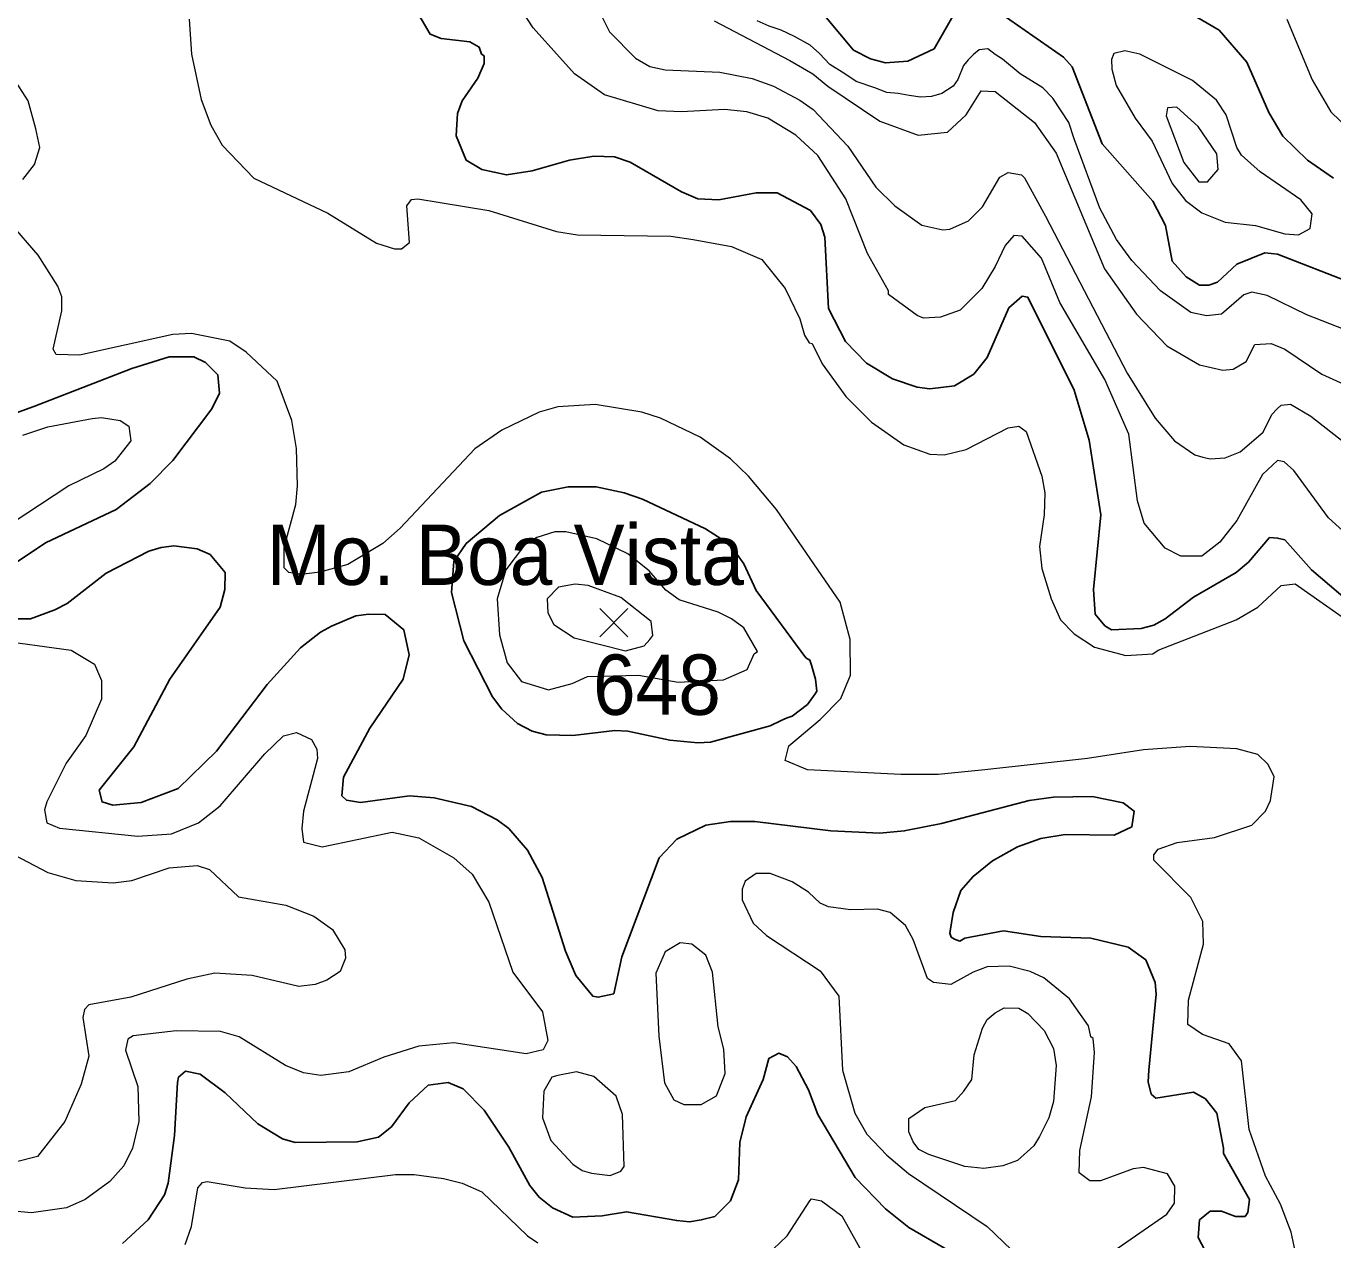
# Model space of a CAD drawing. Extents: x 423 to 448.8, y 7456.3 to 7484.
# Drawn here: x 440.312 to 442.045, y 7468.507 to 7470.117 of the extents above; entities that cross this region are included whole.
import ezdxf
from ezdxf.enums import TextEntityAlignment as Align

# ---------------------------------------------------------------- set-up
doc = ezdxf.new("R2010")
doc.units = 0
doc.header["$LTSCALE"] = 0.032
for name, color, linetype, lineweight in [('1', 7, 'Continuous', 25), ('2', 7, 'Continuous', 13), ('21', 7, 'Continuous', 25)]:
    doc.layers.add(name, color=color, linetype=linetype, lineweight=lineweight)
doc.layers.add('61', color=7, linetype='Continuous')

msp = doc.modelspace()

# ---------------------------------------------------------------- linework, layer by layer
at = {"layer": '1'}
for points in [[(441.7974, 7470.168), (441.8941, 7470.1115), (441.9304, 7470.069), (441.9598, 7470.0025), (441.9784, 7469.9708), (442.0109, 7469.9391), (442.0457, 7469.9151)], [(442.0643, 7469.3551), (442.0163, 7469.3961), (441.9808, 7469.4355), (441.9715, 7469.4379), (441.9607, 7469.4386), (441.9328, 7469.4061), (441.9165, 7469.3922), (441.8601, 7469.3597), (441.8222, 7469.3311), (441.8075, 7469.3226), (441.7905, 7469.318), (441.751, 7469.3164), (441.7425, 7469.3218), (441.7294, 7469.3373), (441.7271, 7469.3698), (441.7371, 7469.4688), (441.7216, 7469.5678), (441.7015, 7469.6343), (441.6404, 7469.7573), (441.6327, 7469.7588), (441.6149, 7469.7434), (441.5863, 7469.6777), (441.5685, 7469.6552), (441.543, 7469.6397), (441.5105, 7469.6359), (441.4935, 7469.6382), (441.461, 7469.649), (441.4262, 7469.6699), (441.3983, 7469.6985), (441.3759, 7469.7426), (441.3712, 7469.837), (441.3658, 7469.854), (441.3519, 7469.8725), (441.3078, 7469.8958), (441.28, 7469.8958), (441.2305, 7469.8865), (441.2026, 7469.888), (441.181, 7469.8973), (441.1129, 7469.9367), (441.092, 7469.9437), (441.065, 7469.9445), (441.0325, 7469.9391), (440.983, 7469.9251), (440.949, 7469.9197), (440.9165, 7469.9267), (440.8956, 7469.939), (440.8824, 7469.9715), (440.884, 7470.001), (440.8902, 7470.018), (440.911, 7470.0481), (440.9196, 7470.0675), (440.9196, 7470.0775), (440.9157, 7470.0798), (440.9126, 7470.0891), (440.9002, 7470.0961), (440.8623, 7470.1007), (440.8476, 7470.1061), (440.8298, 7470.1371)], [(441.5406, 7470.1301), (441.5159, 7470.0868), (441.4811, 7470.0706), (441.4517, 7470.0682), (441.4316, 7470.0736), (441.4091, 7470.0852), (441.3728, 7470.1286)], [(442.0689, 7469.7766), (441.9715, 7469.8145), (441.9545, 7469.8161), (441.9173, 7469.8014), (441.8918, 7469.7774), (441.8802, 7469.7735), (441.8678, 7469.7735), (441.85, 7469.7843), (441.8315, 7469.8053), (441.823, 7469.8525), (441.8059, 7469.8849), (441.7387, 7469.9607), (441.6992, 7470.0628), (441.6876, 7470.0759), (441.6064, 7470.1324)], [(440.2559, 7469.5887), (440.3225, 7469.6127), (440.4524, 7469.6629), (440.5019, 7469.6784), (440.5344, 7469.6784), (440.5499, 7469.6707), (440.5661, 7469.6544), (440.5684, 7469.6304), (440.5583, 7469.6096), (440.5065, 7469.5407), (440.4764, 7469.5105), (440.4315, 7469.4758), (440.3379, 7469.4317), (440.2938, 7469.4023)], [(440.2861, 7469.3311), (440.3178, 7469.3311), (440.3503, 7469.3427), (440.3665, 7469.3512), (440.4183, 7469.3914), (440.4748, 7469.4208), (440.4911, 7469.4255), (440.5081, 7469.4278), (440.539, 7469.4239), (440.556, 7469.4162), (440.5761, 7469.3922), (440.5754, 7469.3698), (440.5692, 7469.3466), (440.5026, 7469.2507), (440.4547, 7469.161), (440.4091, 7469.1037), (440.4129, 7469.0882), (440.4269, 7469.0836), (440.4648, 7469.0875), (440.5135, 7469.106), (440.5645, 7469.1555), (440.6318, 7469.2437), (440.6759, 7469.2925), (440.7022, 7469.3133), (440.7169, 7469.321), (440.7494, 7469.335), (440.7664, 7469.3373), (440.7881, 7469.3365), (440.8128, 7469.3164), (440.8198, 7469.2832), (440.812, 7469.2507), (440.768, 7469.1857), (440.7331, 7469.1208), (440.7308, 7469.096), (440.737, 7469.0906), (440.7556, 7469.0875), (440.8206, 7469.096), (440.8531, 7469.0937), (440.9026, 7469.0821), (440.9366, 7469.0643), (440.9521, 7469.0527), (440.9768, 7469.0241), (440.9961, 7468.9877), (441.0271, 7468.8903), (441.041, 7468.8578), (441.0634, 7468.8307), (441.0704, 7468.8291), (441.0912, 7468.8338), (441.1021, 7468.8825), (441.1516, 7469.014), (441.1748, 7469.0387), (441.2135, 7469.0573), (441.246, 7469.062), (441.2785, 7469.062), (441.379, 7469.0496), (441.444, 7469.0465), (441.4765, 7469.0496), (441.526, 7469.0596), (441.642, 7469.0898), (441.6745, 7469.0944), (441.7255, 7469.0952), (441.7665, 7469.0867), (441.7812, 7469.0759), (441.7781, 7469.055), (441.7549, 7469.0442), (441.6899, 7469.0449), (441.6575, 7469.0395), (441.6265, 7469.0287), (441.5932, 7469.0101), (441.5677, 7468.9892), (441.5515, 7468.9707), (441.5414, 7468.9413), (441.5368, 7468.9142), (441.5388, 7468.9088), (441.5432, 7468.9059), (441.5503, 7468.9033), (441.5569, 7468.9073), (441.608, 7468.9173), (441.6575, 7468.9096), (441.724, 7468.9073), (441.7735, 7468.8956), (441.7966, 7468.8786), (441.809, 7468.8485), (441.8106, 7468.833), (441.8005, 7468.7325), (441.7997, 7468.717), (441.8036, 7468.7007), (441.8098, 7468.6953), (441.8601, 7468.703), (441.8756, 7468.6945), (441.891, 7468.6752), (441.8995, 7468.6288), (441.8995, 7468.6219), (441.9343, 7468.5608), (441.932, 7468.5438), (441.9282, 7468.5383), (441.9157, 7468.5383), (441.8972, 7468.5453), (441.8818, 7468.5453), (441.8678, 7468.5337)], [(441.577, 7468.4687), (441.4826, 7468.5236), (441.4517, 7468.5484), (441.4115, 7468.5902), (441.362, 7468.6737), (441.3496, 7468.7062), (441.3333, 7468.7371), (441.3217, 7468.7502), (441.3101, 7468.7549), (441.297, 7468.7479), (441.2893, 7468.7201), (441.2668, 7468.6706), (441.2583, 7468.6366), (441.2568, 7468.5871), (441.2459, 7468.5592), (441.2251, 7468.5383), (441.2073, 7468.5337), (441.1918, 7468.5313), (441.1748, 7468.5329), (441.1083, 7468.5445), (441.0758, 7468.5391), (441.0371, 7468.5375), (441.01, 7468.5499), (440.9922, 7468.5639), (440.9799, 7468.5793), (440.952, 7468.6304), (440.9196, 7468.6791), (440.8917, 7468.7077), (440.8716, 7468.7162), (440.8453, 7468.7124), (440.8198, 7468.6892), (440.7966, 7468.6574), (440.7795, 7468.6435), (440.751, 7468.6373), (440.669, 7468.6366), (440.652, 7468.6412), (440.6195, 7468.6613), (440.5762, 7468.7023), (440.5429, 7468.7271), (440.5236, 7468.7309), (440.5142, 7468.7232), (440.5127, 7468.7162), (440.5089, 7468.6459), (440.5003, 7468.5824), (440.4957, 7468.567), (440.4741, 7468.5337), (440.44, 7468.5027)], [(441.8678, 7468.5337), (441.8663, 7468.5105), (441.8918, 7468.4618)]]:
    msp.add_lwpolyline(points, dxfattribs=at)
msp.add_lwpolyline([(441.2984, 7469.1891), (441.3134, 7469.1959), (441.3213, 7469.1994), (441.3279, 7469.202), (441.348, 7469.2174), (441.3581, 7469.2313), (441.3604, 7469.2352), (441.3589, 7469.2507), (441.3534, 7469.2693), (441.3511, 7469.2762), (441.3457, 7469.2793), (441.28, 7469.3683), (441.2638, 7469.4038), (441.2506, 7469.4224), (441.2351, 7469.4363), (441.2127, 7469.4502), (441.1292, 7469.4897), (441.1052, 7469.4982), (441.0681, 7469.5059), (441.031, 7469.5059), (440.9954, 7469.4989), (440.9397, 7469.468), (440.8956, 7469.4309), (440.8793, 7469.4069), (440.8763, 7469.3659), (440.8925, 7469.3017), (440.9304, 7469.2275), (440.9428, 7469.2112), (440.9636, 7469.1919), (440.983, 7469.1818), (441.0016, 7469.1772), (441.0371, 7469.1764), (441.0928, 7469.1826), (441.1098, 7469.1818), (441.1655, 7469.1702), (441.2027, 7469.1664), (441.2197, 7469.1672)], close=True, dxfattribs=at)
at = {"layer": '2'}
for points in [[(442.0813, 7469.4262), (442.0388, 7469.4649), (441.9931, 7469.5276), (441.98, 7469.5392), (441.9715, 7469.5407), (441.9514, 7469.5222), (441.9173, 7469.4611), (441.8949, 7469.4324), (441.8709, 7469.4139), (441.8431, 7469.4139), (441.8222, 7469.4247), (441.7943, 7469.458), (441.7858, 7469.4874), (441.7742, 7469.5756), (441.7425, 7469.6483), (441.6829, 7469.7504), (441.6582, 7469.8091), (441.6327, 7469.8385), (441.6219, 7469.8393), (441.6102, 7469.8262), (441.5971, 7469.7983), (441.5793, 7469.7689), (441.5507, 7469.7403), (441.5244, 7469.731), (441.502, 7469.7295), (441.4935, 7469.7333), (441.4556, 7469.7612), (441.4556, 7469.7658), (441.4277, 7469.8153), (441.3991, 7469.888), (441.362, 7469.9453), (441.3326, 7469.9723), (441.2955, 7469.9947), (441.2676, 7470.0032), (441.2382, 7470.0064), (441.181, 7470.0033), (441.1501, 7470.0048), (441.0789, 7470.0257), (441.0394, 7470.0535), (440.9845, 7470.1146), (440.9628, 7470.1479)], [(441.0626, 7470.1556), (441.0858, 7470.1092), (441.1199, 7470.0744), (441.1392, 7470.0636), (441.1593, 7470.0589), (441.2321, 7470.0558), (441.2746, 7470.0473), (441.3032, 7470.0373), (441.338, 7470.0187), (441.3558, 7470.0063), (441.4014, 7469.9576), (441.4385, 7469.9035), (441.464, 7469.8787), (441.4997, 7469.8532), (441.5275, 7469.847), (441.5368, 7469.8478), (441.5615, 7469.8586), (441.5801, 7469.8772), (441.6033, 7469.9166), (441.6141, 7469.9228), (441.6319, 7469.9197), (441.6358, 7469.9158), (441.6636, 7469.8648), (441.7719, 7469.6567), (441.809, 7469.5972), (441.8345, 7469.567), (441.8617, 7469.5484), (441.8725, 7469.5454), (441.8818, 7469.5431), (441.9019, 7469.5446), (441.9219, 7469.5523), (441.9521, 7469.5786), (441.9637, 7469.6018), (441.9707, 7469.6095), (441.9761, 7469.6142), (441.9885, 7469.6158), (442.0155, 7469.5995), (442.1153, 7469.5214)], [(440.5282, 7470.1263), (440.5313, 7470.0798), (440.5444, 7470.0195), (440.5568, 7469.9855), (440.5722, 7469.9592), (440.614, 7469.9151), (440.7123, 7469.8687), (440.7765, 7469.8292), (440.8005, 7469.8215), (440.8097, 7469.8215), (440.8206, 7469.83), (440.8167, 7469.8788), (440.8229, 7469.8872), (440.8314, 7469.888), (440.9258, 7469.8725), (441.0155, 7469.8447), (441.0433, 7469.8401), (441.1671, 7469.8385), (441.1965, 7469.8339), (441.2475, 7469.8246), (441.2877, 7469.8076), (441.3187, 7469.7689), (441.338, 7469.7287), (441.3442, 7469.707), (441.3504, 7469.6969), (441.3543, 7469.6962), (441.3674, 7469.6691), (441.3991, 7469.6258), (441.4331, 7469.5918), (441.4757, 7469.5616), (441.5105, 7469.5492), (441.5291, 7469.5485), (441.5585, 7469.5554), (441.6141, 7469.584), (441.6281, 7469.5863), (441.6381, 7469.5794), (441.659, 7469.5199), (441.6628, 7469.4982), (441.6621, 7469.4688), (441.6559, 7469.427), (441.659, 7469.3977), (441.6713, 7469.3574), (441.6837, 7469.3296), (441.7015, 7469.311), (441.7286, 7469.2932), (441.7704, 7469.2824), (441.806, 7469.2847), (441.8129, 7469.2893), (441.9165, 7469.3296), (441.9452, 7469.3466), (441.9761, 7469.3752), (441.9946, 7469.3775), (442.1431, 7469.2731)], [(441.2243, 7470.1239), (441.3249, 7470.0713), (441.355, 7470.0535), (441.3751, 7470.0373), (441.444, 7469.9909), (441.495, 7469.9723), (441.5337, 7469.9762), (441.5584, 7469.9994), (441.5785, 7470.0311), (441.5971, 7470.0303), (441.6489, 7469.9893), (441.6776, 7469.9484), (441.7417, 7469.7952), (441.7843, 7469.7349), (441.8245, 7469.6931), (441.8678, 7469.6676), (441.8988, 7469.6606), (441.9127, 7469.6622), (441.9297, 7469.6722), (441.9413, 7469.6947), (441.9629, 7469.6962), (441.9808, 7469.6885), (442.0302, 7469.6552), (442.0643, 7469.6397)], [(442.0612, 7469.714), (442.0102, 7469.7341), (441.9576, 7469.7596), (441.9374, 7469.7642), (441.9266, 7469.7604), (441.8972, 7469.7348), (441.8771, 7469.7326), (441.8562, 7469.7372), (441.816, 7469.7658), (441.7781, 7469.806), (441.758, 7469.8339), (441.7355, 7469.8757), (441.7015, 7469.9677), (441.6946, 7469.9891), (441.6736, 7470.0213), (441.66, 7470.035), (441.6303, 7470.0535), (441.6068, 7470.0733), (441.5969, 7470.0795), (441.587, 7470.087), (441.5758, 7470.0857), (441.5684, 7470.0795), (441.561, 7470.0721), (441.5548, 7470.0647), (441.5474, 7470.0461), (441.5412, 7470.0374), (441.5263, 7470.0275), (441.5127, 7470.0238), (441.4979, 7470.0226), (441.483, 7470.025), (441.4682, 7470.0275), (441.4533, 7470.0288), (441.4372, 7470.035), (441.4125, 7470.0436), (441.3976, 7470.0535), (441.3778, 7470.0659), (441.3642, 7470.0808), (441.3518, 7470.0919), (441.3308, 7470.1031), (441.3134, 7470.1117), (441.2974, 7470.1167), (441.2813, 7470.1241)], [(441.9838, 7470.1263), (442.0171, 7470.0458), (442.0418, 7470.0032), (442.0797, 7469.9669)], [(440.3077, 7469.9135), (440.3232, 7469.9336), (440.3302, 7469.9561), (440.3248, 7469.9808), (440.3147, 7470.018), (440.283, 7470.0675)], [(441.7193, 7469.1455), (441.5832, 7469.1308), (441.5213, 7469.1246), (441.4718, 7469.1246), (441.3481, 7469.1308), (441.3187, 7469.1432), (441.3233, 7469.1625), (441.3651, 7469.1973), (441.3921, 7469.2251), (441.4053, 7469.2561), (441.4045, 7469.3033), (441.3913, 7469.3528), (441.3071, 7469.4758), (441.2699, 7469.5199), (441.246, 7469.5431), (441.2057, 7469.5717), (441.1532, 7469.5972), (441.1284, 7469.6049), (441.0665, 7469.615), (441.017, 7469.6119), (440.9923, 7469.6049), (440.9428, 7469.5809), (440.9072, 7469.5562), (440.8082, 7469.451), (440.785, 7469.4309), (440.7386, 7469.4031), (440.7015, 7469.393), (440.6767, 7469.3899), (440.6604, 7469.3922), (440.6543, 7469.3984), (440.6542, 7469.4255), (440.6697, 7469.4827), (440.6721, 7469.5075), (440.6705, 7469.557), (440.6643, 7469.5941), (440.645, 7469.6459), (440.604, 7469.6846), (440.5823, 7469.6993), (440.5313, 7469.7093), (440.5065, 7469.7078), (440.3828, 7469.6807), (440.3518, 7469.6815), (440.348, 7469.6885), (440.3596, 7469.7395), (440.3596, 7469.7581), (440.3542, 7469.772), (440.3279, 7469.813), (440.2915, 7469.8555)], [(440.3077, 7469.5747), (440.341, 7469.5856), (440.3998, 7469.5964), (440.4122, 7469.598), (440.4369, 7469.5941), (440.4485, 7469.5863), (440.4509, 7469.567), (440.4299, 7469.5399), (440.4153, 7469.5299), (440.3689, 7469.5074), (440.2722, 7469.444)], [(440.2683, 7469.3033), (440.372, 7469.2893), (440.4029, 7469.2708), (440.4122, 7469.2492), (440.4122, 7469.2244), (440.3913, 7469.1764), (440.365, 7469.1393), (440.3395, 7469.0883), (440.3364, 7469.0774), (440.3394, 7469.0604), (440.3565, 7469.0534), (440.4601, 7469.0426), (440.505, 7469.0457), (440.5406, 7469.0604), (440.5692, 7469.0828)], [(440.5692, 7469.0828), (440.6287, 7469.1517), (440.6535, 7469.1757), (440.6705, 7469.1803), (440.6906, 7469.171), (440.6976, 7469.1579), (440.6984, 7469.1455), (440.6798, 7469.0759), (440.6775, 7469.0527), (440.6798, 7469.0349), (440.7046, 7469.0287), (440.7974, 7469.048), (440.8329, 7469.0403), (440.8794, 7469.014), (440.9033, 7468.9924), (440.9257, 7468.9552), (440.9574, 7468.8624), (440.9969, 7468.8098), (441.0039, 7468.7719), (440.9977, 7468.7595), (440.9753, 7468.7541), (440.8794, 7468.7688), (440.8329, 7468.7642), (440.7865, 7468.7495), (440.7401, 7468.7301), (440.703, 7468.7255), (440.6798, 7468.7286), (440.6558, 7468.7387), (440.5947, 7468.7765), (440.57, 7468.7835), (440.5112, 7468.7843), (440.454, 7468.7781), (440.447, 7468.7735), (440.4439, 7468.7588), (440.4601, 7468.7108), (440.4617, 7468.6644), (440.4531, 7468.6288), (440.4415, 7468.6056), (440.423, 7468.5847), (440.3905, 7468.5607), (440.3658, 7468.5499), (440.3194, 7468.543), (440.2714, 7468.5476)], [(441.9947, 7468.4927), (441.9892, 7468.5175), (441.9753, 7468.5546), (441.9552, 7468.5917), (441.9335, 7468.6536), (441.9235, 7468.7449), (441.9073, 7468.7673), (441.8717, 7468.7796), (441.8524, 7468.7928), (441.8531, 7468.8253), (441.8732, 7468.8995), (441.8724, 7468.9297), (441.8562, 7468.9614), (441.8075, 7469.0109), (441.8075, 7469.0179), (441.8129, 7469.0256), (441.8384, 7469.0341), (441.8879, 7469.0411), (441.9374, 7469.0573), (441.9552, 7469.0759), (441.9622, 7469.0898), (441.9668, 7469.1215), (441.9591, 7469.1378), (441.9452, 7469.1509), (441.9173, 7469.1586), (441.8555, 7469.1617), (441.7936, 7469.1571), (441.7193, 7469.1455)], [(440.2428, 7469.0457), (440.341, 7468.9947), (440.3782, 7468.9838), (440.4277, 7468.9807), (440.4524, 7468.9838), (440.5019, 7469.0008), (440.539, 7469.0039), (440.5553, 7468.9985), (440.5939, 7468.9622), (440.6566, 7468.9513), (440.6937, 7468.9367), (440.7185, 7468.9189), (440.7347, 7468.8918), (440.7355, 7468.881), (440.7285, 7468.8632), (440.7107, 7468.8516), (440.6952, 7468.8461), (440.6736, 7468.8431), (440.6117, 7468.8578), (440.5622, 7468.8609), (440.5251, 7468.8531), (440.4509, 7468.8291), (440.3951, 7468.8191), (440.3897, 7468.8129), (440.3874, 7468.8021), (440.3952, 7468.751), (440.3851, 7468.7139), (440.3634, 7468.6644), (440.3271, 7468.618), (440.2977, 7468.6102)], [(441.7541, 7468.4927), (441.7889, 7468.5167), (441.8245, 7468.5414), (441.8346, 7468.5561), (441.8353, 7468.5785), (441.8253, 7468.5948), (441.7936, 7468.6033), (441.7797, 7468.6017), (441.7364, 7468.5855), (441.7224, 7468.5855), (441.7085, 7468.5963), (441.7092, 7468.6257), (441.7247, 7468.6969), (441.7286, 7468.7557), (441.727, 7468.7742), (441.7239, 7468.7766), (441.7208, 7468.7912), (441.6953, 7468.8268), (441.6613, 7468.8547), (441.6435, 7468.8632), (441.6157, 7468.8702), (441.5863, 7468.8694), (441.5677, 7468.8624), (441.5383, 7468.8461), (441.5151, 7468.8485), (441.5074, 7468.8539), (441.488, 7468.9057), (441.478, 7468.9243), (441.4579, 7468.9413), (441.4409, 7468.946), (441.4053, 7468.9452), (441.3759, 7468.949), (441.365, 7468.9537), (441.3496, 7468.9684), (441.328, 7468.9823), (441.2986, 7468.9931), (441.28, 7468.9931), (441.2653, 7468.9831), (441.2614, 7468.9723), (441.2614, 7468.9583), (441.2761, 7468.9274), (441.2939, 7468.9111), (441.365, 7468.864), (441.3898, 7468.8307), (441.3945, 7468.7325), (441.4107, 7468.6752), (441.427, 7468.6474), (441.4533, 7468.6196), (441.4819, 7468.5955), (441.5863, 7468.5252), (441.6513, 7468.4625)], [(440.5228, 7468.5012), (440.5313, 7468.5252), (440.5398, 7468.5762), (440.546, 7468.5832), (440.5522, 7468.5847), (440.6025, 7468.5762), (440.6411, 7468.5739), (440.802, 7468.594), (440.8268, 7468.594), (440.8654, 7468.5886), (440.8902, 7468.5824), (440.9165, 7468.5708), (440.9768, 7468.5128), (440.9907, 7468.5035)], [(441.3024, 7468.495), (441.321, 7468.5128), (441.3512, 7468.5592), (441.3535, 7468.5615), (441.3666, 7468.5592), (441.3937, 7468.5391), (441.4362, 7468.4633)]]:
    msp.add_lwpolyline(points, dxfattribs=at)
for points in [[(441.9808, 7469.8416), (441.9993, 7469.84), (442.0148, 7469.8486), (442.0171, 7469.8679), (442.0024, 7469.8865), (441.9483, 7469.9236), (441.9235, 7469.946), (441.9173, 7469.9561), (441.9034, 7469.9994), (441.8902, 7470.0187), (441.8585, 7470.045), (441.7889, 7470.0798), (441.7688, 7470.0844), (441.7541, 7470.0806), (441.751, 7470.0729), (441.7518, 7470.0597), (441.7572, 7470.0381), (441.7827, 7469.9948), (441.8052, 7469.9646), (441.8315, 7469.9081), (441.8492, 7469.8857), (441.8709, 7469.8694), (441.9019, 7469.8571), (441.9421, 7469.8524)], [(441.8662, 7469.9839), (441.8376, 7470.0094), (441.8253, 7470.0087), (441.8237, 7469.9979), (441.8469, 7469.936), (441.867, 7469.9104), (441.8786, 7469.9104), (441.8926, 7469.9267), (441.891, 7469.9476)], [(441.0363, 7469.2453), (441.0565, 7469.2545), (441.1241, 7469.2561), (441.1766, 7469.2471), (441.2367, 7469.2501), (441.2682, 7469.2637), (441.2772, 7469.2847), (441.2817, 7469.2877), (441.2637, 7469.3188), (441.2475, 7469.3311), (441.2297, 7469.3396), (441.1779, 7469.3559), (441.1601, 7469.369), (441.1384, 7469.3946), (441.1098, 7469.417), (441.0688, 7469.4371), (441.0279, 7469.4464), (441.0131, 7469.4464), (440.9892, 7469.4386), (440.9729, 7469.4286), (440.9482, 7469.3961), (440.9366, 7469.3574), (440.9397, 7469.3095), (440.9497, 7469.2724), (440.9691, 7469.2476), (441.0047, 7469.2368)], [(441.1392, 7469.3033), (441.1431, 7469.3087), (441.1407, 7469.3272), (441.1007, 7469.3592), (441.0572, 7469.3752), (441.0402, 7469.3767), (441.0178, 7469.3729), (441.0031, 7469.3574), (441.0039, 7469.3389), (441.0116, 7469.3234), (441.0387, 7469.3056), (441.1067, 7469.2883), (441.1315, 7469.295)], [(441.2297, 7468.7897), (441.222, 7468.8624), (441.2135, 7468.8848), (441.1949, 7468.8995), (441.1795, 7468.9011), (441.1593, 7468.8895), (441.147, 7468.8609), (441.1508, 7468.7773), (441.1585, 7468.7155), (441.1709, 7468.693), (441.1841, 7468.6868), (441.2073, 7468.6868), (441.2274, 7468.6984), (441.239, 7468.7278), (441.2374, 7468.7603)], [(441.5553, 7468.7046), (441.5662, 7468.7201), (441.5693, 7468.7526), (441.5801, 7468.7882), (441.5863, 7468.7997), (441.5971, 7468.8082), (441.6087, 7468.8152), (441.6281, 7468.8145), (441.6404, 7468.8075), (441.6621, 7468.7851), (441.6745, 7468.7611), (441.6776, 7468.7387), (441.6745, 7468.6907), (441.6683, 7468.6691), (441.6559, 7468.6443), (441.6481, 7468.6319), (441.6265, 7468.6126), (441.6072, 7468.6056), (441.5817, 7468.6018), (441.5569, 7468.6048), (441.509, 7468.6203), (441.4958, 7468.6273), (441.488, 7468.6373), (441.4826, 7468.6505), (441.4826, 7468.6683), (441.5035, 7468.6829), (441.5445, 7468.6922)], [(441.1028, 7468.6737), (441.0943, 7468.6977), (441.065, 7468.724), (441.0418, 7468.7301), (441.017, 7468.7255), (441.0093, 7468.7232), (440.9984, 7468.7046), (440.9969, 7468.6691), (441.0078, 7468.6389), (441.0371, 7468.6079), (441.0495, 7468.5994), (441.0619, 7468.5956), (441.0866, 7468.5925), (441.1006, 7468.5986), (441.1052, 7468.6048)]]:
    msp.add_lwpolyline(points, close=True, dxfattribs=at)
at = {"layer": '21'}
for p, q in [((441.0726, 7469.3444), (441.1101, 7469.3069)), ((441.1101, 7469.3444), (441.0726, 7469.3069))]:
    msp.add_line(p, q, dxfattribs=at)

# ---------------------------------------------------------------- texts
at = {"layer": '61', "width": 0.95}
for s, p in [('Mo. Boa Vista', (440.9475, 7469.3759)), ('648', (441.1485, 7469.2036))]:
    msp.add_text(s, height=0.08, dxfattribs=at).set_placement(p, align=Align.CENTER)

doc.saveas('drawing.dxf')
